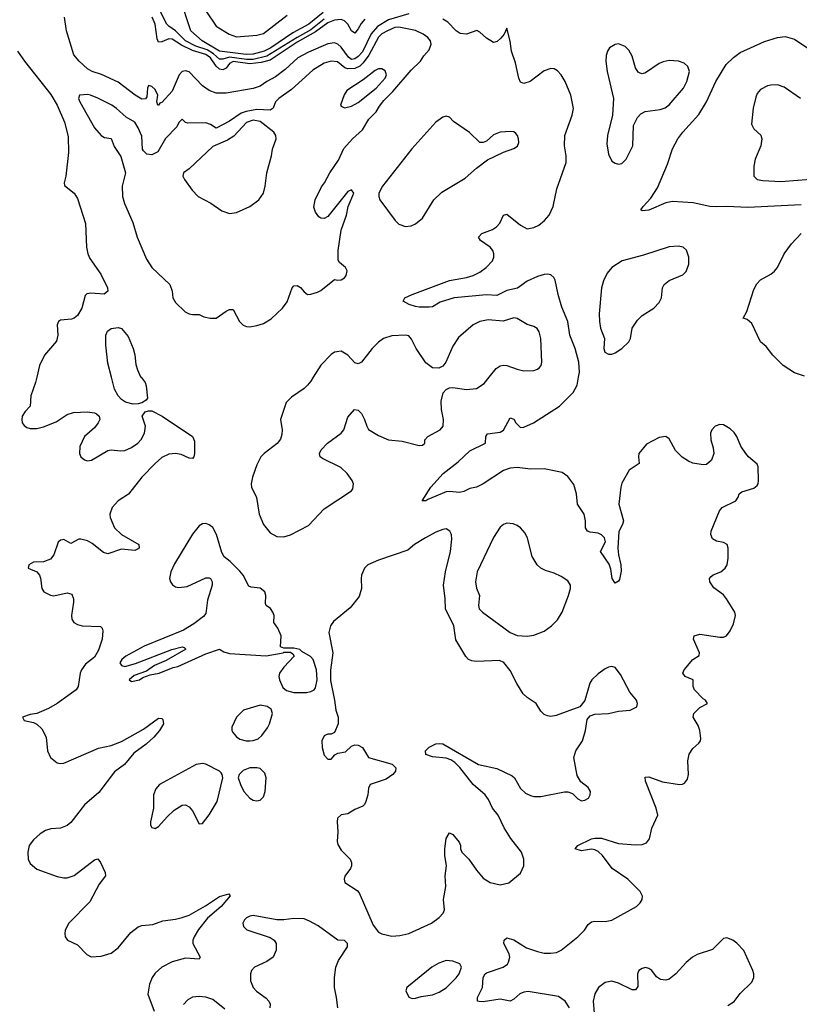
# Model space of a CAD drawing. Header units: inches. Extents: x 1449094 to 1618372, y 389908 to 534307.
# Tile 325 of 494: x 1560849 to 1565459, y 466290 to 472116. Entities that reach past the tile are written whole.
import ezdxf

# ---------------------------------------------------------------- set-up
doc = ezdxf.new("R2010")
doc.units = ezdxf.units.IN
doc.header["$MEASUREMENT"] = 0
doc.layers.add('B5466', color=7, linetype='Continuous')
doc.layers.add('B5467', color=7, linetype='Continuous')

msp = doc.modelspace()

# ---------------------------------------------------------------- linework, layer by layer
at = {"layer": 'B5466', "color": 5}
for points, elevation in [([(1560948.9, 470000), (1560942.2, 469970), (1560915, 469890), (1560910.3, 469830), (1560881.6, 469798.4), (1560863.9, 469770), (1560860.2, 469750), (1560863.6, 469730), (1560874.3, 469714.3), (1560890, 469703.6), (1560910, 469697.3), (1560950, 469696.2), (1560990, 469706.5), (1561063.8, 469736.2), (1561130, 469779), (1561167.3, 469792.7), (1561250, 469796.5), (1561290, 469790.3), (1561303.6, 469783.6), (1561319.3, 469770), (1561321.6, 469750), (1561312.7, 469730), (1561290, 469702), (1561232.7, 469650), (1561203.8, 469590), (1561202, 469550), (1561210.4, 469530.4), (1561232.4, 469512.4), (1561250, 469506.4), (1561273.2, 469510), (1561370, 469566), (1561390, 469570.4), (1561444.2, 469564.2), (1561470, 469567.6), (1561510, 469584.7), (1561548, 469610), (1561567.3, 469632.7), (1561586.9, 469670), (1561591.6, 469710), (1561572.3, 469770), (1561590, 469794.8), (1561610, 469802), (1561630, 469802), (1561690.8, 469770), (1561870.8, 469650), (1561882, 469622), (1561881.6, 469550), (1561878, 469530), (1561870, 469519.3), (1561850, 469521.3), (1561802.8, 469542.8), (1561770, 469549.1), (1561730, 469544.5), (1561690, 469525.4), (1561649.3, 469490.7), (1561570, 469409.8), (1561491.2, 469308.8), (1561430, 469269.8), (1561396, 469230), (1561381.5, 469190), (1561383.2, 469170), (1561409.6, 469109.6), (1561450, 469070.2), (1561554, 469010), (1561555.5, 468990), (1561550, 468985.1), (1561530, 468976.3), (1561450, 468983.2), (1561370, 468956.1), (1561343.7, 468963.7), (1561277.3, 469017.3), (1561250, 469033.3), (1561210, 469043.1), (1561198.6, 469041.5), (1561150, 469017), (1561110, 469039.7), (1561101.4, 469038.6), (1561090, 469036.9), (1561076.3, 469023.7), (1561051.3, 468950), (1561030, 468923.1), (1560990, 468907.6), (1560930, 468906), (1560902, 468890), (1560898.8, 468870), (1560950, 468848.2), (1560964.9, 468830), (1560971.3, 468811.3), (1560978.5, 468750), (1560992, 468730), (1561030, 468710.2), (1561050, 468707.2), (1561130, 468724.7), (1561156.3, 468716.3), (1561166.2, 468690), (1561166.7, 468670), (1561154.6, 468590), (1561157, 468570), (1561168.2, 468550), (1561190, 468537.7), (1561218, 468530), (1561326.4, 468526.4), (1561336, 468516), (1561339.6, 468499.6), (1561335.6, 468450), (1561315.3, 468384.7), (1561290, 468344.4), (1561238.1, 468301.9), (1561213.7, 468270), (1561205.4, 468250), (1561194, 468170), (1561183.1, 468150), (1561070, 468070.9), (1561018.6, 468041.4), (1560950, 468011.1), (1560910, 468005.2), (1560864.7, 467990), (1560874, 467970), (1560930, 467957.3), (1560950, 467948.2), (1560979.5, 467919.5), (1561004.7, 467870), (1561012.4, 467790), (1561030.2, 467750.2), (1561070, 467719.5), (1561090, 467714.9), (1561110, 467718), (1561314.2, 467805.8), (1561390, 467821.5), (1561450, 467844.8), (1561580.9, 467919.1), (1561670, 467982.4), (1561690, 467980.7), (1561695.1, 467975.1), (1561698.4, 467950), (1561675.8, 467910), (1561642, 467870), (1561597.4, 467830), (1561524.2, 467775.8), (1561467.6, 467710), (1561410, 467665.6), (1561317.1, 467542.9), (1561231.4, 467470), (1561150, 467365.1), (1561129, 467349), (1561090, 467331.6), (1561032.1, 467327.9), (1561001.7, 467318.3), (1560970, 467299.3), (1560930, 467263.7), (1560905.3, 467230), (1560897.1, 467190), (1560899.1, 467150), (1560910, 467122.8), (1560950.7, 467090), (1561070, 467046.7), (1561110, 467039.6), (1561130, 467039.6), (1561170, 467051.7), (1561290, 467146), (1561310, 467150.4), (1561325.5, 467130), (1561354.4, 467070), (1561355.5, 467050), (1561318.7, 467001.3), (1561262.4, 466897.6), (1561139.3, 466770), (1561117.1, 466730), (1561114.9, 466710), (1561118, 466690), (1561130.7, 466670), (1561190, 466641.7), (1561245.9, 466585.9), (1561271.8, 466571.8), (1561330, 466574.8), (1561390, 466592.8), (1561430, 466624.7), (1561505, 466715), (1561550, 466748.7), (1561570, 466757.6), (1561636.6, 466763.4), (1561695.5, 466784.5), (1561770, 466793.4), (1561810, 466803.2), (1561850, 466818.2), (1561946.8, 466873.2), (1562030, 466928.5), (1562084.7, 466944.7), (1562093, 466933), (1562039.6, 466870), (1561959, 466801), (1561906.1, 466733.9), (1561879.5, 466690), (1561871.8, 466670), (1561872.9, 466650), (1561916, 466570), (1561910, 466558), (1561830, 466563.7), (1561750, 466542.6), (1561690, 466509.8), (1561650, 466474.8), (1561632, 466450), (1561615.4, 466410), (1561607.2, 466350), (1561642.8, 466250)], 520), ([(1561566.7, 470000), (1561590.4, 469970), (1561597.1, 469950), (1561603.5, 469876.5), (1561595.5, 469864.5), (1561570, 469849.4), (1561550, 469842.9), (1561519, 469841), (1561473.4, 469853.4), (1561450, 469869.6), (1561431.8, 469890), (1561410, 469929.2), (1561391.7, 470000)], 520), ([(1562584, 470000), (1562570, 469977.6), (1562550, 469953.6), (1562530, 469933.6), (1562456.7, 469883.3), (1562424.9, 469850), (1562390.4, 469750), (1562400.9, 469690), (1562398.7, 469661.3), (1562390, 469633.2), (1562371.6, 469608.4), (1562293.4, 469550), (1562274.9, 469530), (1562250, 469482.7), (1562224.5, 469410), (1562217.8, 469370), (1562219.7, 469350), (1562249.4, 469289.4), (1562265.1, 469190), (1562290, 469128.8), (1562330, 469079.5), (1562370, 469057.6), (1562410, 469056.5), (1562450, 469068.5), (1562556, 469124), (1562650, 469222.4), (1562811.7, 469328.3), (1562819.5, 469340.5), (1562822.7, 469370), (1562815.1, 469390), (1562785.1, 469430), (1562747.2, 469467.3), (1562638.7, 469518.7), (1562625.2, 469530), (1562620.9, 469550), (1562632, 469570), (1562669.5, 469610), (1562749.4, 469670), (1562766, 469690), (1562790, 469764.7), (1562829.5, 469810.5), (1562850, 469806), (1562870, 469786), (1562888, 469750), (1562900.5, 469710), (1562911.9, 469691.9), (1562970, 469655.5), (1563030, 469630.5), (1563110, 469621.3), (1563210, 469597.3), (1563230, 469598.8), (1563244, 469610), (1563244, 469630), (1563262.7, 469650), (1563335.6, 469690), (1563353, 469710), (1563355.4, 469750), (1563342.2, 469810), (1563341, 469859), (1563352.7, 469907.3), (1563371.3, 469928.7), (1563390, 469938), (1563410, 469939.3), (1563490, 469927.2), (1563550, 469934), (1563596.1, 469963.9), (1563624.8, 470000)], 540), ([(1564099.3, 466270), (1564074.7, 466310), (1564035.7, 466335.7), (1563854.6, 466365.4), (1563830, 466362.7), (1563806.7, 466353.3), (1563770, 466320.5), (1563750, 466309.6), (1563690, 466321.2), (1563590, 466305.3), (1563566.2, 466306.2), (1563555.3, 466310), (1563556, 466330), (1563585.7, 466390), (1563589.9, 466450), (1563601.4, 466470), (1563610, 466477.5), (1563707, 466510), (1563732.5, 466527.5), (1563740.1, 466539.9), (1563746.2, 466570), (1563742.7, 466590), (1563712.3, 466650), (1563714, 466670), (1563730, 466682.8), (1563770, 466672), (1563844.8, 466624.8), (1563910, 466602.9), (1563950, 466593), (1563990, 466592.2), (1564022.5, 466597.5), (1564051.3, 466610), (1564149.9, 466690.1), (1564188.2, 466730), (1564210, 466762.4), (1564230, 466778.7), (1564250, 466783.1), (1564310, 466780.2), (1564350, 466789.2), (1564495.6, 466870), (1564518.7, 466890), (1564529.6, 466910), (1564531.5, 466930), (1564517.4, 466957.3), (1564445.1, 467030), (1564353.3, 467093.3), (1564296.1, 467170), (1564270, 467195.3), (1564250, 467205.3), (1564230, 467208.7), (1564170, 467198.9), (1564133.2, 467210), (1564149.3, 467230), (1564230, 467268.8), (1564250, 467274), (1564290, 467272.7), (1564390, 467241.8), (1564490, 467234.3), (1564530, 467236.4), (1564554.7, 467245.3), (1564572.3, 467270), (1564587.7, 467332.3), (1564622.7, 467410), (1564613, 467450), (1564548.5, 467610), (1564546.6, 467633.4), (1564570, 467636.9), (1564650, 467606.9), (1564749.6, 467590.4), (1564767.7, 467592.3), (1564780.5, 467599.5), (1564798.3, 467621.7), (1564804.7, 467650), (1564800.3, 467730), (1564807.7, 467770), (1564830, 467804.2), (1564864.5, 467835.5), (1564874, 467850), (1564876.1, 467863.9), (1564871.4, 467910), (1564860, 467940), (1564832, 467990), (1564834.5, 468010), (1564870, 468046), (1564915.3, 468070), (1564904, 468090), (1564890, 468097), (1564839.7, 468150), (1564831.2, 468170), (1564831, 468211), (1564783.7, 468230), (1564769.7, 468250), (1564778.3, 468270), (1564830, 468330.4), (1564866.6, 468353.4), (1564869.4, 468370), (1564834, 468450), (1564837.2, 468470), (1564870, 468481.1), (1564990, 468462.3), (1565010, 468462.6), (1565029.2, 468470), (1565050, 468499.1), (1565070, 468542), (1565082.6, 468590), (1565077.4, 468610), (1565028.2, 468690), (1565010, 468713), (1564954.5, 468754.5), (1564929.6, 468790), (1564927.6, 468810), (1564937.7, 468822.3), (1564948.9, 468831.1), (1564995.1, 468850), (1565020.5, 468870), (1565031.5, 468890), (1565037.4, 468930), (1565038.7, 468990), (1565032.3, 469010), (1565010, 469022.9), (1564969.7, 469029.8), (1564944.7, 469044.8), (1564936.3, 469070), (1564938.3, 469090), (1564986.6, 469210), (1565002, 469230), (1565083, 469270), (1565098.3, 469290), (1565103.5, 469310), (1565118.3, 469321.7), (1565190, 469344.6), (1565210, 469359.5), (1565216.4, 469370), (1565218, 469390), (1565216, 469470), (1565210, 469486), (1565158.7, 469530), (1565142.4, 469550), (1565113.5, 469593.5), (1565090, 469649.3), (1565073.7, 469673.7), (1565050, 469695.1), (1565010, 469719.3), (1564990, 469720.9), (1564961, 469710), (1564942, 469690), (1564933.4, 469670), (1564934.9, 469630), (1564950, 469582), (1564952.7, 469550), (1564939.1, 469510), (1564910, 469484.5), (1564890, 469482.9), (1564830, 469492.8), (1564803.3, 469503.3), (1564767, 469527), (1564727.6, 469567.6), (1564690, 469636), (1564670, 469649.3), (1564630, 469644.5), (1564556.1, 469603.9), (1564510.3, 469550), (1564507.2, 469530), (1564512.2, 469490), (1564452.7, 469450), (1564410, 469372.7), (1564403.6, 469350), (1564392, 469250), (1564418.4, 469150), (1564414, 469130), (1564392.1, 469087.9), (1564385.4, 468990), (1564389.2, 468949.2), (1564404, 468890), (1564406.3, 468853.7), (1564395.6, 468804.4), (1564390, 468793.2), (1564370, 468781.2), (1564352.3, 468810), (1564344.9, 468864.9), (1564333.9, 468893.9), (1564283.9, 468970), (1564313.3, 469026.7), (1564306.7, 469050), (1564290, 469067.9), (1564270, 469078.5), (1564223.1, 469083.1), (1564206.6, 469090), (1564195.1, 469110), (1564195.1, 469150), (1564186, 469190), (1564147.3, 469250), (1564142, 469310), (1564125.2, 469365.2), (1564090, 469414), (1564056.2, 469436.2), (1563950, 469459.1), (1563870, 469457.1), (1563790, 469467), (1563750, 469463), (1563710, 469447.7), (1563590, 469369.8), (1563550, 469349.5), (1563510, 469341.3), (1563475.6, 469324.4), (1563450, 469318.7), (1563390, 469325.2), (1563370, 469321.7), (1563262.5, 469277.5), (1563250, 469268.6), (1563229.6, 469269.6), (1563280.5, 469350), (1563352.2, 469430), (1563441, 469499), (1563510, 469565), (1563602.9, 469610), (1563604.5, 469650), (1563614.8, 469665.2), (1563690, 469676.4), (1563710, 469688.2), (1563750, 469759.3), (1563770, 469752.7), (1563783.1, 469730), (1563810, 469703.9), (1563830, 469704.5), (1563886.3, 469730), (1564041, 469830), (1564120.9, 469910), (1564145.8, 469954.2), (1564153.5, 470000)], 520), ([(1562729.2, 466270), (1562722.7, 466330), (1562709.5, 466390.5), (1562709.4, 466450), (1562718, 466510), (1562733.2, 466550), (1562788, 466630), (1562788, 466650), (1562770, 466668), (1562730, 466669), (1562613.9, 466753.9), (1562563.3, 466783.3), (1562530, 466797), (1562470, 466798.7), (1562410, 466791), (1562370, 466791), (1562230, 466815.8), (1562210, 466812.6), (1562190, 466801.6), (1562178.4, 466790), (1562168.5, 466770), (1562173, 466750), (1562191.8, 466731.8), (1562330, 466685.3), (1562352.7, 466670), (1562365.3, 466650), (1562364.9, 466610), (1562347, 466570), (1562310, 466543.5), (1562237.1, 466510), (1562220.3, 466490), (1562213.4, 466470), (1562213.1, 466430), (1562228.5, 466390), (1562248.2, 466368.2), (1562306.1, 466326.1), (1562322, 466310), (1562330.5, 466290.5), (1562327.3, 466270)], 540), ([(1565035.8, 466284.2), (1565073.3, 466306.7), (1565110, 466353.8), (1565178.7, 466421.3), (1565189.7, 466450), (1565189.8, 466470), (1565184.5, 466490), (1565130, 466608.2), (1565090, 466653), (1565066, 466670), (1565030, 466683.6), (1565010, 466680.7), (1564945.9, 466614.1), (1564854.5, 466585.5), (1564826.7, 466570), (1564790, 466536.9), (1564728.9, 466470), (1564690, 466439.2), (1564670, 466434.2), (1564638, 466438), (1564613.8, 466453.8), (1564587, 466490), (1564570, 466502.4), (1564550, 466507.8), (1564530, 466503), (1564510.5, 466490), (1564503.1, 466470), (1564504.2, 466395.8), (1564490, 466376.2), (1564470, 466375.1), (1564390, 466415), (1564350, 466426.8), (1564310, 466419.3), (1564271.6, 466390), (1564250, 466351.8), (1564240.2, 466310), (1564248.9, 466190)], 520), ([(1562061.4, 466261.4), (1561990, 466318.5), (1561950, 466332.1), (1561910, 466335.8), (1561870, 466331.8), (1561842.9, 466317.1), (1561816.4, 466290)], 540)]:
    msp.add_lwpolyline(points, dxfattribs=dict(at, elevation=elevation))
at = {"layer": 'B5466', "color": 5, "elevation": 540}
for points in [[(1561950, 469134.7), (1561930, 469133), (1561910, 469121.6), (1561870, 469071.6), (1561763.4, 468896.6), (1561741.5, 468850), (1561734.9, 468810), (1561739.5, 468790), (1561752.6, 468772.6), (1561770, 468761.1), (1561790, 468756), (1561838, 468762), (1561950, 468814), (1561970, 468814), (1561976, 468810), (1561986.8, 468790), (1561987.7, 468770), (1561958.3, 468681.7), (1561950, 468602), (1561935.2, 468584.8), (1561878.3, 468541.7), (1561816.9, 468503.1), (1561584, 468410), (1561475.5, 468350), (1561453, 468330), (1561441.6, 468310), (1561450, 468294.8), (1561470, 468288.2), (1561533.4, 468306.6), (1561748, 468390), (1561810, 468404.7), (1561822, 468402), (1561831.6, 468391.6), (1561715.2, 468324.8), (1561645.2, 468294.8), (1561598.5, 468261.5), (1561524.7, 468235.3), (1561496, 468210), (1561510, 468200.7), (1561557.2, 468210), (1561575.9, 468224.1), (1561620.7, 468239.3), (1561673.2, 468250), (1561756.2, 468283.8), (1561784, 468290), (1561950, 468363.8), (1562029.3, 468390.7), (1562056, 468376), (1562090, 468365.7), (1562307, 468353), (1562406, 468370), (1562410, 468374), (1562450, 468374), (1562464.7, 468364.7), (1562471.3, 468350), (1562410, 468285.1), (1562384.4, 468250), (1562380.5, 468230), (1562384, 468210), (1562404, 468164), (1562426.8, 468146.8), (1562470, 468134.8), (1562544.7, 468135.3), (1562570, 468141), (1562589.3, 468150.7), (1562598, 468162), (1562607.3, 468210), (1562604.5, 468270), (1562583.7, 468330), (1562568, 468348), (1562517.2, 468377.2), (1562506, 468390), (1562470, 468398), (1562410, 468398), (1562390, 468406), (1562394.5, 468470), (1562375.8, 468515.8), (1562352, 468550), (1562352.6, 468590), (1562346.2, 468610), (1562331.3, 468631.3), (1562307, 468650), (1562301.3, 468661.3), (1562304.4, 468710), (1562297.8, 468730), (1562270, 468751.7), (1562217.7, 468757.7), (1562204.2, 468764.2), (1562170, 468829), (1562150, 468854), (1562094, 468910), (1562058, 468938), (1562043.9, 468963.9), (1562012.8, 469070), (1561990, 469111.6), (1561970, 469128)], [(1563730, 469137.2), (1563710, 469129.2), (1563690, 469114), (1563650, 469052.7), (1563553.7, 468850), (1563544.9, 468790), (1563550, 468752), (1563567.3, 468710), (1563562, 468650), (1563566, 468630), (1563584.9, 468610), (1563750, 468490.3), (1563790, 468473.4), (1563850, 468468.9), (1563890, 468474.3), (1563950, 468498), (1563993.6, 468530), (1564030, 468566), (1564056.3, 468610), (1564094.3, 468710), (1564106, 468750), (1564105.6, 468770), (1564090, 468795.1), (1564050, 468822), (1564010, 468840.7), (1563957.1, 468857.1), (1563931.1, 468871.1), (1563909.7, 468889.7), (1563879.3, 468939.3), (1563852.1, 469047.9), (1563836.9, 469076.9), (1563810, 469109.3), (1563790, 469123.7), (1563766.4, 469133.6)], [(1563370, 469102.9), (1563350, 469099.6), (1563310, 469083), (1563249.3, 469050.7), (1563184, 469010), (1563143.1, 468976.9), (1562970, 468918.9), (1562908, 468890), (1562888.5, 468870), (1562870.4, 468830), (1562867.2, 468810), (1562870.3, 468750), (1562856.1, 468703.9), (1562803.6, 468636.4), (1562704.7, 468555.3), (1562687.2, 468530), (1562676.4, 468490), (1562700.7, 468370), (1562686.4, 468266.4), (1562687.1, 468207.1), (1562711, 468090), (1562718, 468030), (1562731.3, 467990), (1562732, 467950), (1562710, 467898), (1562691.1, 467888.9), (1562670, 467888.7), (1562656.9, 467883.1), (1562650, 467878), (1562636, 467850), (1562637.3, 467810), (1562650, 467764.7), (1562670, 467741), (1562690, 467741), (1562712.7, 467767.3), (1562730, 467776), (1562775.1, 467784.9), (1562810, 467818), (1562830, 467826), (1562850, 467822.8), (1562876, 467810), (1562912, 467750), (1563050.4, 467710.4), (1563072, 467690), (1563071.3, 467670), (1563054.8, 467650), (1563016.7, 467623.3), (1562921, 467590), (1562910.7, 467570), (1562907.3, 467530), (1562896.3, 467490), (1562887.9, 467472.1), (1562877.5, 467462.5), (1562830, 467443.7), (1562790, 467418), (1562750, 467412.3), (1562728.5, 467391.5), (1562726, 467370), (1562730.4, 467310.4), (1562726.4, 467253.6), (1562730, 467236), (1562750, 467201.6), (1562802, 467150), (1562810.6, 467130), (1562810.7, 467110), (1562805.2, 467094.8), (1562770.7, 467049.3), (1562767.3, 467030), (1562770.7, 467010.7), (1562843.5, 466963.5), (1562856, 466950), (1562938.9, 466758.9), (1562970, 466718), (1562990, 466707.3), (1563050, 466694.4), (1563096.7, 466696.7), (1563150, 466709.2), (1563284.5, 466770), (1563330, 466803.1), (1563353.6, 466830), (1563360.5, 466850), (1563355.1, 466910), (1563367.8, 466987.8), (1563364.2, 467050), (1563373.3, 467110), (1563362.4, 467170), (1563362.4, 467210), (1563370, 467272), (1563390, 467304.7), (1563410, 467296), (1563446.8, 467250), (1563456.3, 467230), (1563455.5, 467210), (1563463, 467190), (1563505.3, 467150), (1563550, 467083.8), (1563590, 467036.4), (1563630, 467010.4), (1563690, 466997.6), (1563741.2, 467010), (1563810, 467066.8), (1563829.4, 467110), (1563829.5, 467150), (1563815.6, 467190), (1563752.2, 467272.2), (1563713.9, 467333.9), (1563677.2, 467410), (1563644.4, 467450), (1563621.3, 467501.3), (1563601.3, 467530), (1563530, 467591.5), (1563452.1, 467692.1), (1563421.4, 467721.5), (1563397.4, 467737.4), (1563370, 467747), (1563290, 467755.3), (1563250, 467768), (1563248.7, 467790), (1563270, 467811), (1563309.4, 467830.6), (1563330, 467834), (1563350, 467830.6), (1563562.8, 467710), (1563670, 467684.9), (1563761.7, 467641.7), (1563774.9, 467630), (1563810, 467567.7), (1563840.3, 467540.3), (1563870, 467524.9), (1563890, 467519.1), (1563930, 467520.5), (1564070, 467548), (1564090, 467547.7), (1564118, 467538), (1564150, 467506.8), (1564170, 467494.8), (1564190, 467497.3), (1564212.3, 467510), (1564222.7, 467530), (1564223.7, 467550), (1564210, 467572.7), (1564166.6, 467606.6), (1564144.5, 467644.5), (1564126.6, 467750), (1564137, 467790), (1564176.9, 467850), (1564194, 467910), (1564203.7, 467976.3), (1564222.7, 467997.3), (1564250, 468006.8), (1564330, 468010.4), (1564390, 468023.8), (1564458, 468030), (1564498, 468050), (1564502, 468070), (1564497.2, 468090), (1564457.2, 468137.2), (1564402, 468242), (1564370, 468284), (1564350, 468289.3), (1564330, 468286), (1564310, 468274.5), (1564270, 468245.1), (1564233, 468210), (1564219.3, 468190), (1564190, 468088), (1564162, 468050), (1564021.4, 467998.6), (1563990, 467993.2), (1563970, 467997.2), (1563950, 468005.2), (1563930, 468025.2), (1563902.7, 468070), (1563850, 468105.1), (1563826.7, 468126.7), (1563787.6, 468187.6), (1563750, 468265.2), (1563712, 468312), (1563685.3, 468325.3), (1563550, 468319.2), (1563522, 468322), (1563503.6, 468330), (1563487.9, 468347.9), (1563427, 468447), (1563415, 468530), (1563366.6, 468630), (1563365.4, 468690), (1563354.2, 468770), (1563367.1, 468850), (1563396.2, 468970), (1563403.3, 469043.3), (1563401.3, 469070), (1563391.6, 469090)], [(1562270, 468059.5), (1562171.3, 468030), (1562130, 467989), (1562103.8, 467930), (1562103.8, 467910), (1562110, 467896), (1562130, 467873.4), (1562150, 467859.3), (1562188.5, 467848.5), (1562210, 467848.4), (1562230, 467850.5), (1562258.3, 467861.7), (1562279.6, 467880.4), (1562314, 467926), (1562326, 467950), (1562344, 468010), (1562336, 468036), (1562312.9, 468052.9)], [(1561930, 467714.7), (1561892, 467710), (1561675.5, 467590), (1561653.9, 467566.1), (1561640.3, 467530), (1561639.6, 467450), (1561622, 467370), (1561623, 467350), (1561630, 467336), (1561650, 467330.7), (1561670, 467343), (1561719.7, 467400.2), (1561761.8, 467438.2), (1561810, 467468), (1561830, 467470.5), (1561850, 467458.8), (1561870, 467434.8), (1561910, 467358), (1561930, 467361), (1561970, 467410.7), (1562016.9, 467490), (1562049.4, 467630), (1562046, 467650), (1562039.1, 467659.1), (1562029.2, 467670), (1561950, 467711.2)], [(1562250, 467689.3), (1562210, 467689.3), (1562170, 467673.2), (1562146, 467650), (1562141, 467630), (1562154, 467590), (1562174, 467550), (1562210, 467510.8), (1562230, 467498.8), (1562250, 467494.8), (1562270, 467498.8), (1562290, 467518), (1562300.9, 467550), (1562306.6, 467630), (1562297.6, 467657.6), (1562270, 467685.2)], [(1563370, 466548.7), (1563326.6, 466533.4), (1563284.9, 466510), (1563138, 466390), (1563131.3, 466370), (1563150, 466332), (1563170, 466324.7), (1563190, 466326), (1563223.7, 466336.3), (1563290, 466346), (1563330, 466362.4), (1563370, 466387.2), (1563430, 466446.3), (1563448.3, 466470), (1563461.3, 466510), (1563451.8, 466530), (1563410, 466546.2)]]:
    msp.add_lwpolyline(points, close=True, dxfattribs=at)
at = {"layer": 'B5467', "color": 5}
for points, elevation in [([(1562642.4, 472157.6), (1562559.3, 472090), (1562462.9, 472037.1), (1562333.2, 471950), (1562294.2, 471930), (1562230, 471911), (1562187.8, 471910), (1562030, 471930.3), (1561928.2, 471990), (1561861.5, 472050), (1561796.2, 472250)], 440), ([(1563150, 472149.9), (1563030, 472114.9), (1562965.1, 472074.9), (1562927.1, 472032.9), (1562874.9, 471925.1), (1562850, 471897.5), (1562830, 471883.4), (1562810, 471881.2), (1562793.3, 471893.3), (1562750, 471952.9), (1562730, 471970.8), (1562710, 471978.2), (1562670, 471973.3), (1562555.7, 471924.3), (1562492.9, 471890), (1562418.5, 471821.5), (1562362, 471778), (1562310, 471750.6), (1562270, 471722.1), (1562230, 471709.4), (1562070, 471681.5), (1562010, 471682), (1561970, 471695.9), (1561930, 471723.9), (1561850, 471806.6), (1561830, 471812.8), (1561810.3, 471809.7), (1561791.4, 471788.6), (1561750, 471693.5), (1561690, 471626.6), (1561678, 471622), (1561669.3, 471609.3), (1561666, 471610), (1561659, 471630), (1561666, 471670), (1561650, 471702.9), (1561630, 471720.5), (1561610, 471726.6), (1561604.2, 471710), (1561600.7, 471659.3), (1561592.5, 471647.5), (1561570, 471646.5), (1561531.1, 471670), (1561430, 471745.2), (1561331.9, 471791.9), (1561278, 471810), (1561250, 471825.8), (1561199.5, 471870), (1561168.4, 471908.4), (1561124.4, 472050), (1561114.2, 472130)], 520), ([(1562650, 472118.3), (1562570, 472055.2), (1562488.7, 472011.3), (1562310, 471899.2), (1562230, 471879.3), (1562190, 471879.8), (1562090, 471894.6), (1562050, 471882.1), (1562030, 471881.8), (1561994, 471914), (1561957.1, 471937.1), (1561890, 471959.3), (1561830, 471990.9), (1561770, 472049.9), (1561730, 472077.5), (1561718.8, 472090), (1561681.5, 472161.5)], 460), ([(1561948.6, 472168.6), (1562010, 472076.9), (1562087.2, 472030), (1562130, 472015.3), (1562250, 472023.3), (1562290, 472034.8), (1562430, 472141.6)], 440), ([(1562890, 472118.2), (1562867.4, 472092.6), (1562850, 472060.8), (1562830, 472036.3), (1562810, 472049.2), (1562788.8, 472088.8), (1562770, 472109.6), (1562750, 472116.4), (1562710, 472113.5), (1562670, 472096.4), (1562597, 472043), (1562490, 471983.2), (1562330, 471875.6), (1562277.3, 471862.7), (1562210, 471854.6), (1562110, 471868.3), (1562090, 471857.5), (1562070, 471829.4), (1562050, 471819.1), (1562030, 471822.3), (1562010, 471841.2), (1561977.8, 471890), (1561950.2, 471910), (1561870, 471933.8), (1561806, 471966), (1561750, 472000.6), (1561730, 472003.4), (1561690, 471984.4), (1561670, 471982.3), (1561662.4, 472002.4), (1561650, 472088.7), (1561631.9, 472130)], 480), ([(1564153.5, 470000), (1564158.5, 470030), (1564155.7, 470090), (1564132.9, 470170), (1564101.4, 470250), (1564089.2, 470330), (1564055, 470415), (1564032.5, 470490), (1564014.3, 470574.3), (1564008.2, 470590), (1563990, 470605.7), (1563970, 470610.7), (1563950, 470609), (1563910, 470596.5), (1563850, 470569.1), (1563793.3, 470526.7), (1563730, 470514.2), (1563670, 470484.2), (1563610, 470488.2), (1563417.3, 470470), (1563336, 470444), (1563290, 470417.7), (1563270, 470415.3), (1563210, 470415), (1563190, 470419.4), (1563152.3, 470430), (1563117.2, 470450), (1563126, 470470), (1563169.5, 470490), (1563390, 470572.1), (1563490, 470589.5), (1563530, 470601.9), (1563570, 470621.7), (1563607.6, 470650), (1563644.8, 470690), (1563652.7, 470710), (1563652.5, 470730), (1563646.6, 470750), (1563630, 470769.8), (1563574, 470810), (1563562, 470830), (1563581.6, 470850), (1563645.2, 470874.8), (1563668.8, 470891.2), (1563688.1, 470911.9), (1563710, 470959.3), (1563730, 470966), (1563810, 470900.8), (1563850, 470878.9), (1563890, 470886.3), (1563919.3, 470900.7), (1563952.9, 470927.1), (1563979.8, 470960.2), (1564003.5, 471010), (1564024.6, 471115.4), (1564080.2, 471270), (1564079.9, 471310), (1564071.1, 471370), (1564072.3, 471430), (1564115.6, 471550), (1564123.9, 471590), (1564108.6, 471670), (1564073.7, 471750), (1564050, 471789.5), (1564030, 471813.3), (1564010, 471824.2), (1563990, 471826.3), (1563950, 471812.6), (1563867.3, 471750), (1563830, 471738.7), (1563810, 471746.6), (1563799.7, 471770), (1563779.7, 471859.8), (1563757.6, 471930), (1563749.4, 471989.4), (1563730, 472066), (1563714, 472030), (1563693.2, 472006.8), (1563672.5, 471987.5), (1563650, 471980.9), (1563610, 472005.6), (1563570, 472042.9), (1563551.4, 472051.4), (1563490, 472031), (1563453.1, 472033.1), (1563430, 472049.3), (1563381.1, 472101.1), (1563350, 472118.7)], 520), ([(1565470, 471020.2), (1565154.7, 471005.3), (1565030, 471011.2), (1564968, 471008), (1564930, 471011.4), (1564831.8, 471031.8), (1564710, 471039.9), (1564670, 471032.9), (1564568.2, 470988.2), (1564530, 470984.2), (1564522, 470990), (1564535.1, 471010), (1564580.9, 471059.1), (1564619.9, 471120.1), (1564678.6, 471261.4), (1564710, 471351.7), (1564741.1, 471410), (1564770.4, 471450), (1564865.8, 471554.2), (1564910.8, 471629.2), (1564965.9, 471750), (1565026.9, 471850), (1565070, 471891.9), (1565110, 471921.1), (1565253.9, 471986.1), (1565330, 472010.8), (1565375.6, 472015.6), (1565430, 472000.6), (1565510, 471947.5)], 480), ([(1560835.6, 471930), (1560876.9, 471870), (1561032.2, 471672.2), (1561070, 471609.3), (1561114.4, 471510), (1561134.6, 471425.4), (1561137, 471330), (1561121.6, 471190), (1561110.8, 471150), (1561114.4, 471134.4), (1561170, 471088.9), (1561190, 471056.9), (1561237.2, 470910), (1561243.5, 470770), (1561250.8, 470730), (1561263.7, 470703.7), (1561329.1, 470610), (1561366.9, 470530), (1561370.2, 470510), (1561348.9, 470491.1), (1561270, 470497.7), (1561246.1, 470493.9), (1561236.4, 470483.6), (1561216.2, 470410), (1561190, 470365.7), (1561170.1, 470349.9), (1561155.3, 470344.7), (1561090, 470338.9), (1561077.1, 470330), (1561070.3, 470310), (1561073.7, 470250), (1561065.5, 470214.5), (1560996.2, 470130), (1560964.7, 470070), (1560948.9, 470000)], 520), ([(1565466.8, 471650), (1565370, 471716.1), (1565329.8, 471729.8), (1565290, 471728.9), (1565270, 471723.5), (1565230, 471702.6), (1565210, 471678.4), (1565201.8, 471658.2), (1565186.8, 471593.2), (1565176.7, 471496.7), (1565190, 471470.2), (1565231.9, 471431.9), (1565237.5, 471410), (1565231.2, 471370), (1565198.2, 471290), (1565190.1, 471250.1), (1565190.8, 471190.8), (1565210, 471170.2), (1565244, 471164), (1565350, 471158.7), (1565550, 471173.7)], 480), ([(1565490, 470006.9), (1565430, 470025.6), (1565363.7, 470070), (1565303.2, 470130), (1565262.3, 470182.3), (1565229.8, 470210), (1565178, 470318), (1565150, 470342.7), (1565128, 470350), (1565149.6, 470390), (1565190, 470518.8), (1565206.9, 470553.1), (1565230, 470576.4), (1565290, 470610.3), (1565311.4, 470628.6), (1565331, 470650), (1565370, 470730.4), (1565413.3, 470790), (1565470.8, 470850)], 480), ([(1563624.8, 470000), (1563667, 470053), (1563690, 470067.7), (1563707.7, 470072.3), (1563730, 470070.3), (1563790, 470047.4), (1563830, 470038), (1563890, 470040.4), (1563910, 470047.7), (1563922, 470058), (1563932, 470070), (1563935.6, 470090), (1563929.7, 470230), (1563920.5, 470270), (1563908.4, 470288.5), (1563890, 470301.3), (1563850, 470313), (1563790, 470348), (1563771, 470351), (1563707.6, 470332.4), (1563619.1, 470340.9), (1563570, 470329.8), (1563530, 470309.7), (1563443.7, 470236.3), (1563410, 470184.5), (1563368.9, 470090), (1563350, 470066), (1563326.7, 470053.3), (1563290, 470056.4), (1563250, 470085.4), (1563193.7, 470170), (1563166.1, 470226.1), (1563150, 470244.5), (1563129.7, 470249.7), (1563050, 470245.7), (1562999.3, 470230), (1562970, 470208.2), (1562933.4, 470170), (1562870, 470089.3), (1562850, 470079.3), (1562830, 470086), (1562789.3, 470130), (1562750, 470154), (1562710, 470147.8), (1562690, 470134.7), (1562628.7, 470071.3), (1562584, 470000)], 540), ([(1561391.7, 470000), (1561370, 470084), (1561358.5, 470190), (1561358.9, 470250), (1561367.9, 470272.1), (1561390, 470288.4), (1561430, 470295.5), (1561450, 470288), (1561490, 470240.5), (1561520.3, 470170), (1561530, 470132), (1561535.8, 470075.8), (1561545.1, 470045.1), (1561563.7, 470003.7), (1561566.7, 470000)], 520)]:
    msp.add_lwpolyline(points, dxfattribs=dict(at, elevation=elevation))
for points, elevation in [([(1563090, 472071.2), (1563066.7, 472070), (1563023.1, 472050), (1562990, 472032.3), (1562970, 472012.4), (1562914.2, 471905.8), (1562879.6, 471860.3), (1562859.1, 471840.9), (1562830, 471827.8), (1562790, 471824.7), (1562771.2, 471831.2), (1562727.2, 471867.2), (1562690, 471869.9), (1562650, 471859.2), (1562582.4, 471817.6), (1562456.5, 471703.5), (1562380.2, 471650), (1562361.8, 471630), (1562347.7, 471592.3), (1562330, 471581.1), (1562250, 471584.3), (1562187.1, 471572.9), (1562157.8, 471562.2), (1562090, 471515.4), (1562010, 471473.3), (1561976.1, 471496.1), (1561950, 471505), (1561843.1, 471503.1), (1561830, 471508), (1561810, 471528), (1561790, 471508), (1561778.5, 471481.5), (1561710, 471412.7), (1561666, 471334), (1561630, 471316), (1561600.9, 471320.9), (1561580.2, 471340.2), (1561575.3, 471350), (1561570, 471426), (1561550, 471475.3), (1561529, 471510), (1561478.2, 471538.2), (1561422, 471590), (1561393.3, 471610), (1561310, 471651.2), (1561268, 471670), (1561250, 471673.3), (1561202, 471670), (1561196, 471650), (1561204, 471630), (1561290, 471476), (1561330, 471431), (1561350, 471418), (1561390, 471412), (1561406.4, 471366.4), (1561446.4, 471306.4), (1561474.8, 471210), (1561454.8, 471130), (1561457.3, 471070), (1561467.5, 471027.5), (1561516.7, 470916.7), (1561543.8, 470830), (1561598, 470698), (1561630.4, 470650.4), (1561737.3, 470550), (1561750.5, 470510), (1561754.8, 470470), (1561770, 470442), (1561827.5, 470387.5), (1561850, 470376), (1561870, 470371), (1561910, 470371), (1561937.3, 470357.3), (1561974, 470350), (1562010, 470350.7), (1562070, 470391), (1562090, 470401), (1562110, 470401), (1562148, 470330), (1562170, 470308), (1562190, 470300.4), (1562210, 470299.5), (1562250, 470307.2), (1562290, 470318.7), (1562334.8, 470345.2), (1562402, 470410), (1562430, 470446.8), (1562459.4, 470530), (1562470, 470541.1), (1562490, 470543.8), (1562510, 470532.1), (1562530, 470505.3), (1562550, 470489), (1562570, 470492.2), (1562610, 470503.1), (1562630, 470513.4), (1562710, 470578.8), (1562730, 470574), (1562750, 470576.3), (1562770, 470588.2), (1562778.6, 470601.4), (1562784.5, 470630), (1562775.1, 470650), (1562740.1, 470680.1), (1562732.3, 470692.3), (1562731, 470751), (1562750, 470870.4), (1562780.9, 470959.1), (1562790.6, 471010), (1562824.4, 471090), (1562810, 471109.6), (1562790, 471098.7), (1562670, 470952), (1562650, 470939.3), (1562630, 470942), (1562618, 470950), (1562597.2, 470977.2), (1562587.5, 471007.5), (1562595.1, 471050), (1562632.8, 471127.2), (1562652, 471150), (1562682.9, 471210), (1562734.7, 471285.3), (1562766.4, 471353.6), (1562816, 471410), (1562875.3, 471464.7), (1562913.7, 471526.3), (1562955.8, 471570), (1562975.6, 471604.4), (1563002, 471638), (1563055.5, 471690), (1563163.2, 471816.8), (1563219.2, 471870), (1563238.6, 471901.4), (1563270, 471938.2), (1563281, 471970), (1563277.2, 471990), (1563262, 472010), (1563235.1, 472030), (1563190, 472052.5)], 540), ([(1564390, 471972), (1564370, 471969.4), (1564337.3, 471950), (1564324.4, 471930), (1564316.7, 471903.3), (1564315.3, 471870), (1564323.1, 471810), (1564359.6, 471650), (1564353.8, 471550), (1564324.5, 471430), (1564320.5, 471380.5), (1564330, 471321), (1564350, 471279.1), (1564370, 471266), (1564390, 471260.4), (1564410, 471264.9), (1564435.4, 471290), (1564475.4, 471370), (1564479.4, 471490), (1564502.6, 471537.4), (1564521.9, 471558.1), (1564547.9, 471572.1), (1564636.3, 471583.7), (1564664.9, 471595.1), (1564690, 471612.1), (1564773.3, 471710), (1564793, 471750), (1564808.7, 471810), (1564799.8, 471839.8), (1564778.2, 471858.2), (1564744, 471870), (1564690, 471874), (1564653.1, 471866.9), (1564630, 471856.5), (1564550, 471801), (1564530, 471795.4), (1564518.8, 471798.8), (1564506.1, 471806.1), (1564491.2, 471830), (1564470, 471899), (1564450, 471936), (1564430, 471958)], 520), ([(1562990, 471824.4), (1562970, 471824.2), (1562950, 471816.1), (1562880.7, 471759.3), (1562783.5, 471696.5), (1562768.2, 471671.8), (1562746.7, 471610), (1562750, 471604), (1562770, 471594.4), (1562810, 471604.9), (1562850, 471626.2), (1562956.1, 471710), (1563010, 471770.4), (1563017.3, 471790), (1563010, 471812.2)], 560), ([(1562230, 471520.4), (1562190, 471507.5), (1562114.2, 471425.8), (1562077.5, 471402.5), (1561990, 471366), (1561850, 471233.7), (1561816.6, 471210), (1561813.8, 471190), (1561823.9, 471170), (1561867.7, 471107.7), (1561904.2, 471070), (1561979.4, 471030), (1562044.7, 470984.7), (1562090, 470969.7), (1562130, 470974.8), (1562210.2, 471009.8), (1562262.9, 471050), (1562290, 471090.2), (1562300.1, 471130), (1562309.6, 471210), (1562338.4, 471310), (1562342.6, 471350), (1562365.6, 471410), (1562363, 471430), (1562350.5, 471450), (1562270, 471514.4)], 560), ([(1563370, 471545.2), (1563350, 471539.3), (1563310, 471509.5), (1563167.5, 471352.5), (1562994, 471130), (1562973.4, 471090), (1562971.7, 471070), (1562978, 471050), (1563070, 470927), (1563090, 470906.7), (1563130, 470891.8), (1563164, 470896), (1563190, 470908), (1563230, 470942), (1563297.7, 471050), (1563345.5, 471094.5), (1563482.7, 471177.3), (1563550, 471238), (1563614.3, 471285.7), (1563710, 471332.4), (1563770, 471354), (1563792.3, 471367.7), (1563801.2, 471390), (1563799.3, 471410), (1563792.7, 471430), (1563782.5, 471442.5), (1563771.5, 471451.5), (1563753.8, 471453.8), (1563690, 471449.6), (1563650, 471433.6), (1563610, 471398), (1563590, 471389.3), (1563570, 471389.4), (1563508.4, 471448.5), (1563413.6, 471513.6), (1563390, 471539)], 540), ([(1564743.4, 470776.6), (1564690, 470772.8), (1564536.7, 470723.3), (1564410.6, 470690), (1564349.5, 470650.5), (1564322.9, 470617.1), (1564300.7, 470570), (1564290.2, 470530), (1564276.1, 470376.1), (1564276.6, 470330), (1564283.8, 470290), (1564306.3, 470230), (1564303.1, 470170), (1564308.8, 470148.8), (1564330, 470136.3), (1564350, 470137.1), (1564370, 470144.4), (1564409.4, 470170), (1564450, 470210.6), (1564460.5, 470230), (1564469.7, 470290), (1564501.7, 470338.3), (1564530, 470364.7), (1564599.7, 470410), (1564630, 470443.1), (1564643.5, 470470), (1564649.7, 470530), (1564660.7, 470550), (1564690, 470573.7), (1564770, 470605.3), (1564790, 470626), (1564805.7, 470670), (1564805.7, 470710), (1564791.9, 470751.9), (1564772.7, 470770)], 520)]:
    msp.add_lwpolyline(points, close=True, dxfattribs=dict(at, elevation=elevation))

doc.saveas('drawing.dxf')
